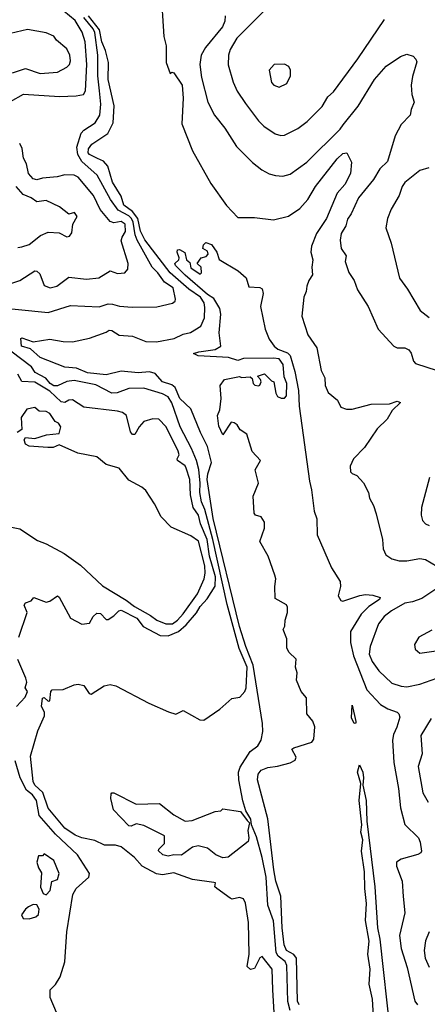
# Model space of a CAD drawing. Extents: x 1552294 to 1694791, y 811929 to 917222.
# Tile 350 of 643: x 1618164 to 1620335, y 896888 to 902134. Entities that reach past the tile are written whole.
import ezdxf

# ---------------------------------------------------------------- set-up
doc = ezdxf.new("R2010")
doc.units = 0

msp = doc.modelspace()

# ---------------------------------------------------------------- linework, layer by layer
at = {"layer": '0CON10XD'}
for points in [[(1618916.2, 902295), (1618930.8, 902045), (1618943.8, 901995), (1618943.9, 901905), (1618965, 901846.7), (1618975, 901853.8), (1618985, 901850.8), (1619028.6, 901785), (1619034.6, 901715), (1619028.2, 901578.2), (1619084.4, 901435), (1619181.2, 901261.2), (1619265, 901144.6), (1619325, 901079.2), (1619415, 901080), (1619515, 901066.9), (1619595, 901087.3), (1619655, 901127.3), (1619699.1, 901175), (1619739.1, 901245), (1619855, 901392.9), (1619885, 901421.8), (1619906.2, 901425), (1619931.4, 901375), (1619926.2, 901315), (1619895.4, 901255), (1619855, 901208.9), (1619797, 901075), (1619744.8, 900995), (1619717.9, 900927.9)], [(1619499.4, 902215), (1619320.4, 902035), (1619284, 901975), (1619275.4, 901945.4), (1619275, 901892.5), (1619300.2, 901800.2), (1619322.7, 901752.7), (1619366.5, 901686.5), (1619435.7, 901595), (1619465, 901565.7), (1619525, 901525.8), (1619555, 901517.1), (1619575, 901518.6), (1619645, 901554.4), (1619695, 901591.1), (1619775, 901671.4), (1619805, 901722.5), (1619835, 901749.2), (1619965.6, 901925), (1620107.5, 902135)], [(1618015, 900604.3), (1618315, 900574.4), (1618435, 900611.1), (1618586.5, 900603.5), (1618635, 900619.6), (1618659.1, 900619.1), (1618695, 900607.6), (1618763, 900603), (1618895, 900603.9), (1618977.1, 900622.9), (1618992.2, 900635), (1618993.6, 900645), (1618981.8, 900705), (1618934.5, 900735), (1618899.4, 900785), (1618869.4, 900815), (1618788.9, 900958.9), (1618778.1, 900988.1), (1618768.6, 901055), (1618759.3, 901075), (1618745, 901089.5), (1618689.1, 901119.1), (1618647.6, 901175), (1618576.7, 901305), (1618495, 901378.5), (1618474.3, 901415), (1618468.9, 901455), (1618490.9, 901529.1), (1618505, 901545.9), (1618565.2, 901584.8), (1618590.2, 901625), (1618596.3, 901683.7), (1618588.2, 901755), (1618580.9, 901835), (1618580.9, 901945), (1618563.5, 902065), (1618555.1, 902085), (1618505.5, 902145)], [(1618115, 901697.3), (1618185, 901737), (1618375.4, 901725.4), (1618465, 901728.4), (1618504, 901736), (1618514.7, 901755), (1618521.2, 901895), (1618512.3, 902015), (1618496.8, 902066.8), (1618458.9, 902128.9), (1618399.6, 902179.6)], [(1619604.8, 896855), (1619592.6, 896902.6), (1619586.7, 897095), (1619577.3, 897117.3), (1619541, 897145), (1619529.4, 897165), (1619515, 897334), (1619486, 897416), (1619475.8, 897565), (1619455, 897671.4), (1619425, 897781.2), (1619398.8, 897845), (1619395.5, 897875), (1619368.3, 897918.3), (1619351.7, 897971.7), (1619330.9, 898085), (1619329.6, 898125), (1619337.9, 898152.1), (1619391.4, 898235), (1619432.7, 898265), (1619449.7, 898295), (1619458.4, 898341.6), (1619456.8, 898385), (1619406.9, 898695), (1619367.8, 898795), (1619335, 898901.3), (1619195, 899477.3), (1619163.1, 899685), (1619166.1, 899715), (1619185.5, 899775), (1619165, 899860), (1619126.7, 899935), (1619075, 900060), (1619016.9, 900115), (1618992.6, 900175), (1618975, 900189.4), (1618925, 900204.8), (1618885, 900249.8), (1618855, 900257.5), (1618795, 900252.8), (1618705, 900261.1), (1618625, 900242), (1618525, 900253.1), (1618467.2, 900277.2), (1618405, 900283), (1618273.9, 900333.9), (1618220.8, 900380.8), (1618172.9, 900395), (1618170, 900435), (1618175, 900438.8), (1618235, 900417.5), (1618325, 900431.5), (1618395, 900418.7), (1618445, 900417.2), (1618535, 900436.7), (1618625, 900469.4), (1618640.8, 900479.2), (1618655, 900478.8), (1618694, 900454), (1618765, 900448.1), (1618835, 900420), (1618892.5, 900417.5), (1618986.2, 900435), (1619035, 900458.8), (1619073.2, 900466.8), (1619128.9, 900501.1), (1619148, 900545), (1619150.5, 900600.5), (1619146, 900625), (1619127, 900655), (1619065, 900698.8), (1618964.7, 900785), (1618831.1, 900961.1), (1618806.9, 901006.9), (1618792.8, 901075), (1618765, 901112.7), (1618718.5, 901145), (1618704.1, 901194.1), (1618658.5, 901268.5), (1618633.9, 901353.9), (1618609.6, 901379.6), (1618578.1, 901395), (1618536.2, 901415), (1618528, 901425), (1618530.7, 901445), (1618548.6, 901471.4), (1618632.6, 901527.4), (1618662.4, 901585), (1618666.6, 901675), (1618635.9, 901815), (1618636.6, 901905), (1618620.4, 901970.4), (1618602.3, 902015), (1618589.8, 902079.8), (1618531.2, 902155)], [(1619258.6, 902155), (1619256.7, 902126.7), (1619244.6, 902095), (1619152.9, 901985), (1619131.2, 901945), (1619122.9, 901895), (1619131.8, 901825), (1619166.2, 901695), (1619200.9, 901625), (1619256.4, 901556.4), (1619317.9, 901457.9), (1619403.8, 901373.8), (1619453.9, 901333.9), (1619492.2, 901312.2), (1619527, 901303), (1619565, 901300.6), (1619605, 901311.1), (1619692.9, 901375), (1619870.3, 901549.7), (1619886.7, 901573.3), (1619966.9, 901673.1), (1620053.1, 901815), (1620115, 901886.2), (1620191.5, 901938.5), (1620225, 901950.4), (1620259.1, 901939.1), (1620274.3, 901924.3), (1620278.9, 901908.9), (1620255, 901831.2), (1620248.5, 901785), (1620252.5, 901735), (1620264.4, 901695), (1620248.1, 901655), (1620243.3, 901625), (1620195.5, 901575), (1620163.6, 901515), (1620122.1, 901377.9), (1620081.2, 901338.8), (1620048.1, 901281.9), (1619968.2, 901185), (1619930, 901100), (1619909.5, 901070.5), (1619900.4, 901035), (1619876.4, 900995), (1619869.8, 900959.8), (1619875.6, 900915), (1619903.3, 900875), (1619897.5, 900845), (1619917, 900787), (1619945.7, 900745), (1619962.9, 900695), (1620020, 900605), (1620072.5, 900485), (1620156.2, 900395), (1620175, 900385.8), (1620215, 900385.7), (1620236.7, 900375), (1620248.1, 900358.1), (1620260.8, 900315), (1620272.1, 900302.1), (1620387.5, 900265)], [(1618125, 901850.9), (1618195, 901872.9), (1618273.3, 901846.7), (1618365.4, 901854.6), (1618415, 901880), (1618429.6, 901895), (1618434.6, 901915), (1618431.5, 901945), (1618415, 901979.2), (1618360, 902025), (1618345, 902046.2), (1618305, 902063.1), (1618205, 902080.9), (1618115, 902059.8)], [(1619545, 901774.3), (1619586.6, 901793.4), (1619606.2, 901835), (1619606.7, 901865), (1619597.5, 901885), (1619575, 901896.7), (1619520, 901895), (1619493.3, 901865), (1619505, 901800), (1619516.7, 901785), (1619545, 901774.3)], [(1618106.7, 900725), (1618165, 900744.6), (1618245.3, 900795.3), (1618255, 900794.5), (1618270.5, 900780.5), (1618295, 900717.5), (1618325.6, 900705.6), (1618362.5, 900715), (1618425, 900762), (1618519.1, 900750.9), (1618585, 900759.2), (1618645, 900795.5), (1618685, 900782.3), (1618724.4, 900785.6), (1618740.8, 900805), (1618741.5, 900835), (1618705.3, 900955.3), (1618709.5, 900975), (1618728.3, 901005), (1618726.2, 901045), (1618705, 901057.8), (1618665, 901051.2), (1618645, 901059.2), (1618593.3, 901123.3), (1618557.3, 901197.3), (1618475, 901294.6), (1618455, 901306), (1618405, 901307.7), (1618363.9, 901296.1), (1618285, 901289.4), (1618255, 901280.7), (1618235, 901285.9), (1618211, 901315), (1618201.1, 901365), (1618185, 901396.7), (1618176.7, 901446.7), (1618164, 901474)], [(1620342, 901345), (1620295, 901330), (1620214.4, 901265.6), (1620200.4, 901245), (1620185, 901197.1), (1620141.4, 901125), (1620123.3, 901075), (1620114.3, 901025), (1620142.9, 900942.9), (1620186.4, 900756.4), (1620228.8, 900698.8), (1620295.8, 900585), (1620345, 900546.9)], [(1618155, 900920.6), (1618175, 900923.1), (1618213.8, 900936.2), (1618275.5, 900984.5), (1618315, 901001.1), (1618375, 900997.5), (1618415, 900976.7), (1618428.8, 900981.2), (1618441.7, 900998.3), (1618446.2, 901045), (1618470, 901085), (1618456.8, 901106.8), (1618425, 901098), (1618376.2, 901136.2), (1618305, 901171.2), (1618255, 901162.9), (1618225, 901185.6), (1618182.5, 901202.5), (1618145.8, 901245.8)], [(1619652.9, 896885), (1619644.1, 896905), (1619638.3, 897135), (1619623.3, 897153.3), (1619585.6, 897175), (1619573.1, 897205), (1619562.5, 897295), (1619554.1, 897465), (1619527.5, 897545), (1619516.7, 897605), (1619486, 897876), (1619430.6, 898085), (1619434, 898115), (1619449.4, 898135), (1619485, 898150.5), (1619536.2, 898156.2), (1619604.2, 898175), (1619631.1, 898188.9), (1619636.9, 898205), (1619613, 898247), (1619623.3, 898255), (1619720, 898285), (1619729.7, 898300.3), (1619735.8, 898365.8), (1619725, 898397.5), (1619692.5, 898435), (1619691.7, 898521.7), (1619662.5, 898555), (1619637.5, 898615), (1619642.5, 898655), (1619632.5, 898685), (1619637, 898727), (1619597.5, 898765), (1619587, 898787), (1619587.5, 898835), (1619567.5, 898885), (1619576.4, 898903.6), (1619577.5, 898935), (1619590, 898975), (1619590, 899005), (1619585, 899016.7), (1619525, 899050), (1619522.5, 899115), (1619527.5, 899155), (1619522.5, 899175), (1619487.5, 899275), (1619443.6, 899353.6), (1619467.5, 899425), (1619467, 899457), (1619450, 899485), (1619420, 899495), (1619412.5, 899505), (1619406.7, 899595), (1619436.2, 899665), (1619417.5, 899735), (1619446, 899785), (1619402.6, 899832.6), (1619373.8, 899925), (1619338.3, 899948.3), (1619322.5, 899975), (1619306.4, 899986.4), (1619290.7, 899989.3), (1619245, 899922.5), (1619225, 899967.5), (1619218, 900025), (1619230, 900055), (1619237.5, 900115), (1619232.5, 900185), (1619255, 900217.5), (1619335, 900232.5), (1619345, 900227.5), (1619391.7, 900231.7), (1619401.7, 900221.7), (1619407.5, 900195), (1619416.4, 900186.4), (1619435, 900183.3), (1619443, 900187), (1619450, 900205), (1619447, 900217), (1619430, 900235), (1619467, 900247), (1619505, 900210), (1619517.5, 900205), (1619527.5, 900145), (1619537, 900127), (1619557, 900117), (1619575, 900116.7), (1619585, 900130), (1619587.4, 900195), (1619571.7, 900231.8), (1619567.4, 900297.4), (1619545, 900326.4), (1619515, 900331.2), (1619355, 900328.6), (1619325, 900318.5), (1619276.2, 900333.8), (1619115, 900342.5), (1619090, 900355), (1619118.8, 900365), (1619205, 900376.9), (1619234.5, 900395), (1619226.7, 900465), (1619235.3, 900564.7), (1619230.3, 900595), (1619198.3, 900648.3), (1619165, 900669.6), (1619045, 900773.2), (1618993.1, 900825), (1618990, 900835), (1619011.1, 900855), (1619013.1, 900865), (1619002, 900895), (1619005, 900907.5), (1619015, 900908.8), (1619043.1, 900893.1), (1619053.1, 900855), (1619069.5, 900839.5), (1619075, 900811.2), (1619125, 900777.5), (1619132.5, 900785), (1619130, 900815), (1619110, 900835), (1619130, 900865), (1619157, 900873), (1619167.5, 900885), (1619165, 900900), (1619140, 900915), (1619142.5, 900935), (1619155, 900947.5), (1619185, 900936.2), (1619213.3, 900895), (1619227, 900857), (1619326.7, 900795), (1619369.3, 900759.3), (1619385, 900710), (1619443, 900707), (1619455, 900700), (1619461.2, 900675), (1619446, 900605), (1619471.1, 900485), (1619492.7, 900432.7), (1619519.2, 900395), (1619538.8, 900378.8), (1619589.6, 900359.6), (1619604, 900345), (1619629.7, 900260.3), (1619648.8, 900158.8), (1619652.9, 900075), (1619707.6, 899675), (1619718.8, 899628.8), (1619732.1, 899515), (1619745.5, 899475), (1619748.7, 899388.7), (1619823.7, 899213.7), (1619870.9, 899140.9), (1619873.1, 899115), (1619860.8, 899065), (1619875, 899040), (1619885, 899036.2), (1619975, 899066.9), (1620005, 899071.4), (1620045, 899068.1), (1620083.3, 899055), (1620080, 899045), (1620022.6, 899007.4), (1619983, 898967), (1619926.3, 898873.7), (1619925.5, 898815), (1619941.2, 898745), (1620013.3, 898563.3), (1620085.8, 898485.7), (1620125, 898462.5), (1620173.3, 898445), (1620183.3, 898435), (1620187.7, 898417.7), (1620173.1, 898365), (1620154.1, 898325), (1620149.5, 898295), (1620157, 898177), (1620182.1, 898037.9), (1620192.4, 897935), (1620215.8, 897845.8), (1620287, 897775), (1620297.3, 897752.7), (1620303.8, 897705), (1620300, 897695), (1620285, 897686), (1620195, 897661.9), (1620170.8, 897645), (1620171.4, 897625), (1620200, 897545), (1620206.9, 897463.1), (1620214.6, 897375), (1620186.4, 897255), (1620196.3, 897185), (1620228.1, 897085), (1620268.2, 896905), (1620281.9, 896885)], [(1619717.9, 900927.9), (1619714.7, 900895), (1619725.3, 900855), (1619720.2, 900815), (1619724.1, 900775), (1619703.8, 900745), (1619692.5, 900715), (1619690, 900685), (1619677.5, 900655), (1619666, 900555), (1619697.8, 900455), (1619746.5, 900385), (1619770, 900265), (1619788.9, 900225), (1619791.2, 900185), (1619807.6, 900147.6), (1619856.9, 900106.9), (1619875, 900070), (1619905, 900058.6), (1619935, 900058.9), (1620035, 900085.3), (1620132.9, 900087.1), (1620175, 900100.8), (1620191.2, 900095), (1620147.6, 900052.4), (1620120.8, 900005), (1620068.1, 899955), (1620001.1, 899855), (1619941.4, 899795), (1619924, 899755), (1619925.9, 899725.9), (1619935, 899716.2), (1619958.8, 899705), (1619995, 899666.7), (1620022, 899615), (1620027.1, 899585), (1620048.1, 899545), (1620061.7, 899501.7), (1620096.9, 899365), (1620099.4, 899315), (1620113.7, 899283.7), (1620145, 899261.8), (1620185, 899251.1), (1620225, 899251.1), (1620295, 899262.5), (1620325, 899258.5), (1620415.8, 899205)], [(1619125.9, 899664.1), (1619117.3, 899737.3), (1619104.8, 899784.8), (1619079.8, 899849.8), (1619018.9, 899965), (1618975, 900092.1), (1618954, 900124), (1618925, 900140.6), (1618825, 900170.4), (1618745, 900168.6), (1618684, 900146), (1618655, 900144.4), (1618569.1, 900189.1), (1618455, 900210.9), (1618415, 900207), (1618365, 900183.1), (1618345, 900183.5), (1618326.1, 900195), (1618303.6, 900223.6), (1618246.9, 900255), (1618227.5, 900285), (1618117.4, 900367.4)], [(1618159.1, 898845), (1618204, 898975), (1618187.5, 899015), (1618195, 899027.5), (1618225, 899037.5), (1618240, 899055), (1618305, 899030.8), (1618324.2, 899035.8), (1618365, 899063.8), (1618375, 899056.7), (1618434, 898945), (1618495, 898914.3), (1618535, 898918), (1618556, 898955), (1618575, 898971.4), (1618595, 898970.6), (1618625, 898938.8), (1618635, 898938), (1618665, 898957.1), (1618692.5, 898985), (1618705, 898987.5), (1618787.7, 898945), (1618821.5, 898901.5), (1618912.9, 898852.9), (1618955, 898852.2), (1619009.3, 898875), (1619050.6, 898909.4), (1619105.9, 898974.1), (1619125, 899008.4), (1619162.1, 899047.9), (1619204.2, 899115.8), (1619206.3, 899165), (1619175.6, 899275), (1619161.6, 899365), (1619127.7, 899447.7), (1619115.4, 899495), (1619088, 899535), (1619073.1, 899603.1), (1619069.8, 899685), (1619050.9, 899745), (1619045, 899756.5), (1619004.4, 899785), (1619003.1, 899795), (1619013.3, 899815), (1619008.4, 899835), (1618943.5, 899965), (1618905, 900005.5), (1618872.4, 900007.6), (1618825, 899992.5), (1618800.4, 899965), (1618776.8, 899923.2), (1618765, 899923.5), (1618755, 899938.1), (1618732.4, 900025), (1618711.5, 900041.5), (1618685, 900048), (1618505, 900070.2), (1618445, 900108.9), (1618425, 900106.4), (1618404.7, 900095.3), (1618385, 900098.6), (1618323.9, 900155), (1618245, 900202.3), (1618175, 900205.6), (1618155, 900245.2)], [(1618120.3, 899430.3), (1618165, 899420.8), (1618258.7, 899358.7), (1618305, 899341.1), (1618400.8, 899290.8), (1618487.7, 899227.7), (1618605, 899117.8), (1618731.9, 899041.9), (1618775, 899007.6), (1618860.6, 898959.4), (1618895, 898934.8), (1618942.5, 898915), (1618976.9, 898915), (1619005, 898934.4), (1619035, 898968.8), (1619110.2, 899075), (1619145.6, 899154.4), (1619151.8, 899185), (1619150, 899225), (1619116, 899356), (1619076.1, 899385), (1618970.2, 899430.2), (1618916.8, 899485), (1618881.9, 899555), (1618835, 899625.5), (1618815, 899642.5), (1618745, 899680), (1618694.4, 899745), (1618624, 899765), (1618575.4, 899805.4), (1618474.2, 899824.2), (1618375, 899868.8), (1618342.5, 899855), (1618314.5, 899854.5), (1618215, 899862.5), (1618195, 899873.3), (1618187.5, 899895), (1618195, 899907.5), (1618245, 899903.3), (1618307, 899923), (1618375, 899930), (1618382.5, 899965), (1618370, 899985), (1618353.6, 899993.6), (1618325, 900036.7), (1618305, 900046.7), (1618268.3, 900048.3), (1618245, 900067.5), (1618201.7, 900058.3), (1618172.5, 900015), (1618175, 899950), (1618150, 899935)], [(1620347.1, 899695), (1620303.5, 899535), (1620301.8, 899495), (1620309.5, 899465), (1620325, 899447.5), (1620345, 899438.5)], [(1619520.2, 896815), (1619512.9, 896965), (1619507.7, 897075), (1619455, 897144), (1619443.4, 897136.6), (1619415, 897080), (1619393.9, 897073.9), (1619375, 897090), (1619385.5, 897155), (1619382.2, 897325), (1619367.1, 897427.1), (1619355, 897450.6), (1619335, 897457.3), (1619295, 897448.9), (1619285, 897453.1), (1619213.8, 897505), (1619203.8, 897515), (1619207.5, 897535), (1619198.1, 897538.1), (1619085, 897553.8), (1618985, 897588.7), (1618925, 897578.6), (1618893, 897583), (1618815.5, 897625), (1618775, 897670), (1618705, 897728.2), (1618675, 897736.6), (1618615, 897736.9), (1618565, 897761.8), (1618495, 897774.8), (1618458.8, 897788.8), (1618405, 897827.4), (1618315, 897933.6), (1618286.6, 898016.6), (1618245, 898055.4), (1618235.3, 898075), (1618221.1, 898211.1), (1618260.8, 898345), (1618296.6, 898425), (1618296.5, 898445), (1618280.9, 898475), (1618285, 898519.2), (1618295, 898522.5), (1618315, 898504.2), (1618325, 898504.4), (1618330.6, 898555), (1618336.6, 898563.4), (1618395, 898566), (1618455, 898590.6), (1618475, 898593.3), (1618505, 898586.5), (1618533.5, 898543.5), (1618545, 898540.9), (1618614.3, 898585), (1618645, 898591.5), (1618675.7, 898585), (1618851.9, 898491.9), (1618956, 898446), (1618995.6, 898434.4), (1619035, 898454), (1619123.1, 898403.1), (1619145, 898402.6), (1619229.3, 898460.7), (1619292.9, 898517.1), (1619336.2, 898525), (1619363.5, 898555), (1619370, 898575), (1619375.1, 898685), (1619333.5, 898783.5), (1619268.1, 899018.1), (1619191.9, 899365), (1619149.9, 899525), (1619131.5, 899565), (1619123, 899615), (1619125.9, 899664.1)], [(1620402, 899115), (1620305, 899050.7), (1620255, 899031.9), (1620214.7, 899025.3), (1620143.8, 898985), (1620104.6, 898955), (1620073.9, 898915), (1620030.4, 898795), (1620025, 898753.3), (1620040.4, 898715), (1620076.2, 898665), (1620145, 898600), (1620195, 898582.5), (1620225, 898579.1), (1620295, 898594.1), (1620385, 898626.5)], [(1620358.3, 898881.7), (1620290, 898845), (1620266.2, 898805), (1620270.3, 898780.3), (1620295, 898759.2), (1620395, 898773.1)], [(1618147.7, 898475), (1618193.6, 898525), (1618206.2, 898555), (1618193.8, 898575), (1618202.5, 898605), (1618197.5, 898625), (1618154.3, 898725)], [(1619945, 898383.8), (1619930.3, 898415), (1619935, 898481.2), (1619954.1, 898395.9), (1619953.6, 898386.4), (1619945, 898383.8)], [(1620355, 898410.6), (1620300.2, 898319.8), (1620307.4, 898222.6), (1620285.5, 898155), (1620311.5, 898015), (1620338.5, 897965)], [(1618360.4, 896845), (1618325.7, 896925), (1618326.7, 896965), (1618355, 896994), (1618380.4, 897035), (1618404.3, 897115), (1618415.5, 897275), (1618446.6, 897473.4), (1618464.7, 897505.3), (1618532.5, 897565), (1618536.2, 897585), (1618472.7, 897685), (1618354.2, 897794.2), (1618266.9, 897895), (1618253, 897975), (1618231.9, 898005), (1618199.5, 898029.5), (1618167.4, 898095), (1618139.6, 898185)], [(1620047.7, 896825), (1620042.4, 896915), (1620025.2, 896995), (1620029.9, 897075), (1620018.7, 897155), (1620025.6, 897225), (1620005.4, 897335), (1620010.5, 897425), (1620001.3, 897505), (1620000.1, 897595), (1619984.5, 897705), (1619990.9, 897765), (1619981.3, 897805), (1619986.7, 897845), (1619972.4, 897975), (1619981.2, 898065), (1619962.8, 898125), (1619974.4, 898165), (1619990.7, 898125), (1619995.5, 898094.5), (1619991.4, 898055), (1620009.3, 897975), (1620013.3, 897863.3), (1620055.2, 897515), (1620069.2, 897295), (1620081.3, 897235), (1620136.2, 896735)], [(1619245, 897669.1), (1619208.9, 897685), (1619165, 897720.9), (1619115, 897732.9), (1619084.3, 897725), (1619025, 897683.1), (1618985, 897684.2), (1618955, 897677.3), (1618925.8, 897685), (1618903.6, 897706.4), (1618905, 897715.8), (1618935.3, 897744.7), (1618935.1, 897785.1), (1618825, 897840.6), (1618785, 897849.1), (1618757.7, 897837.7), (1618745, 897840), (1618664, 897925), (1618648.6, 897985), (1618650.9, 898009.1), (1618655, 898015.7), (1618665, 898014.2), (1618785, 897954.6), (1618908.3, 897958.3), (1618985, 897898.2), (1619045, 897864.5), (1619082.4, 897867.6), (1619205, 897916.2), (1619235, 897920), (1619245, 897930), (1619340, 897915), (1619375, 897867.5), (1619387.5, 897855), (1619378.8, 897815), (1619383.8, 897775), (1619380, 897755), (1619275, 897673.1), (1619245, 897669.1)], [(1618305, 897472.5), (1618325.6, 897494.4), (1618335, 897542.5), (1618365, 897552.5), (1618374, 897585), (1618345.6, 897655), (1618295, 897690), (1618285, 897680), (1618265, 897680), (1618256.2, 897645), (1618264, 897615), (1618279.5, 897589.5), (1618275, 897512.5), (1618289.2, 897479.2), (1618305, 897472.5)], [(1618215, 897343.3), (1618249.2, 897355), (1618263.4, 897366.6), (1618268.6, 897395), (1618255, 897417.5), (1618235, 897420), (1618211.7, 897408.3), (1618194.6, 897395.4), (1618174, 897365), (1618182.5, 897345), (1618215, 897343.3)], [(1620344.7, 897275.3), (1620324.2, 897225.7), (1620318.2, 897175), (1620323.5, 897135), (1620345, 897085.7)]]:
    msp.add_lwpolyline(points, dxfattribs=at)

doc.saveas('drawing.dxf')
